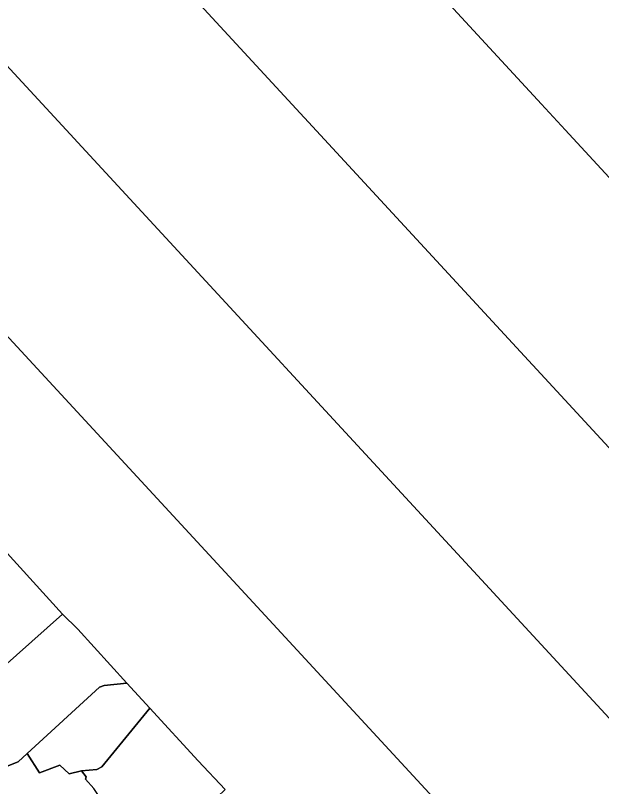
# Model space of a CAD drawing. Extents: x 1695041 to 1706254, y 786537 to 798223.
# Drawn here: x 1705488 to 1705607.9, y 794435.9 to 794593.6 of the extents above; entities that cross this region are included whole.
import ezdxf

# ---------------------------------------------------------------- set-up
doc = ezdxf.new("R2010")
doc.units = 0
for name, color, linetype in [('Old_Level_12', 7, 'Continuous'), ('Old_Level_20', 7, 'Continuous'), ('Sheet Data Field CELL', 7, 'Continuous'), ('Sheet Title CELL', 7, 'Continuous')]:
    doc.layers.add(name, color=color, linetype=linetype)

msp = doc.modelspace()

# ---------------------------------------------------------------- linework, layer by layer
at = {"layer": 'Old_Level_12'}
msp.add_lwpolyline([(1705795.09, 794193.47), (1705235.51, 794799.69), (1705053.77, 794631.93), (1705613.35, 794025.71)], close=True, dxfattribs=at)
at = {"layer": 'Old_Level_20'}
for points in [[(1705485.59, 794484.37), (1705497.6, 794471.14), (1705481.86, 794457.17), (1705476.45, 794463.58), (1705469.33, 794471.35), (1705485.59, 794484.37)], [(1705530.9, 794435.26), (1705525.39, 794441.11), (1705515.45, 794451.92), (1705510.76, 794456.99), (1705500.78, 794468.04), (1705497.6, 794471.14), (1705485.59, 794484.37)], [(1705510.76, 794456.99), (1705506.17, 794456.55), (1705505.21, 794456.22), (1705490.39, 794442.64), (1705488.53, 794440.92), (1705487.31, 794440.42), (1705483.39, 794438.84), (1705483.01, 794437.6), (1705481.05, 794436.45), (1705478.16, 794444.88), (1705475.44, 794447.7), (1705474.69, 794447.05), (1705474.37, 794448.66), (1705474.58, 794450.16), (1705475.88, 794451.63), (1705481.86, 794457.17), (1705497.6, 794471.14), (1705500.78, 794468.04), (1705510.76, 794456.99)], [(1705501.47, 794439.09), (1705499.01, 794438.45), (1705497.06, 794440.22), (1705492.91, 794438.69), (1705490.39, 794442.64), (1705505.21, 794456.22), (1705506.17, 794456.55), (1705510.76, 794456.99), (1705515.45, 794451.92), (1705505.63, 794439.9), (1705504.63, 794439.36), (1705501.47, 794439.09)], [(1705525.39, 794441.11), (1705530.9, 794435.26), (1705529.34, 794433.74), (1705526.05, 794430.69), (1705522.31, 794427.36), (1705516.58, 794424.5), (1705513.32, 794423.55), (1705509.84, 794422.82), (1705509.77, 794425.05), (1705507.4, 794428.37), (1705506.84, 794429.39), (1705507.28, 794430.39), (1705507.06, 794431.16), (1705506.15, 794432.31), (1705504.06, 794435.45), (1705502.31, 794437.35), (1705502.43, 794437.88), (1705501.47, 794439.09), (1705504.63, 794439.36), (1705505.63, 794439.9), (1705515.45, 794451.92), (1705525.39, 794441.11)], [(1705482.74, 794431.44), (1705481.05, 794436.45), (1705483.01, 794437.6), (1705483.39, 794438.84), (1705487.31, 794440.42), (1705488.53, 794440.92), (1705490.39, 794442.64), (1705492.91, 794438.69), (1705497.06, 794440.22), (1705499.01, 794438.45), (1705501.47, 794439.09), (1705502.43, 794437.88), (1705502.31, 794437.35), (1705504.06, 794435.45)]]:
    msp.add_lwpolyline(points, dxfattribs=at)
at = {"layer": 'Sheet Title CELL'}
for points in [[(1705877.73, 794269.75), (1705318.18, 794875.94), (1705345.73, 794901.43), (1705905.31, 794295.22)], [(1705822.62, 794218.88), (1705263.07, 794825.13), (1705290.6, 794850.54), (1705850.17, 794244.32)], [(1705235.51, 794799.69), (1705795.09, 794193.47)]]:
    msp.add_lwpolyline(points, dxfattribs=at)

# ---------------------------------------------------------------- texts
at = {"layer": 'Sheet Data Field CELL'}
msp.add_text('BRZ-4053(1)   ', height=22.5, rotation=312.7091, dxfattribs=at).set_placement((1705597, 794695.35))

doc.saveas('drawing.dxf')
